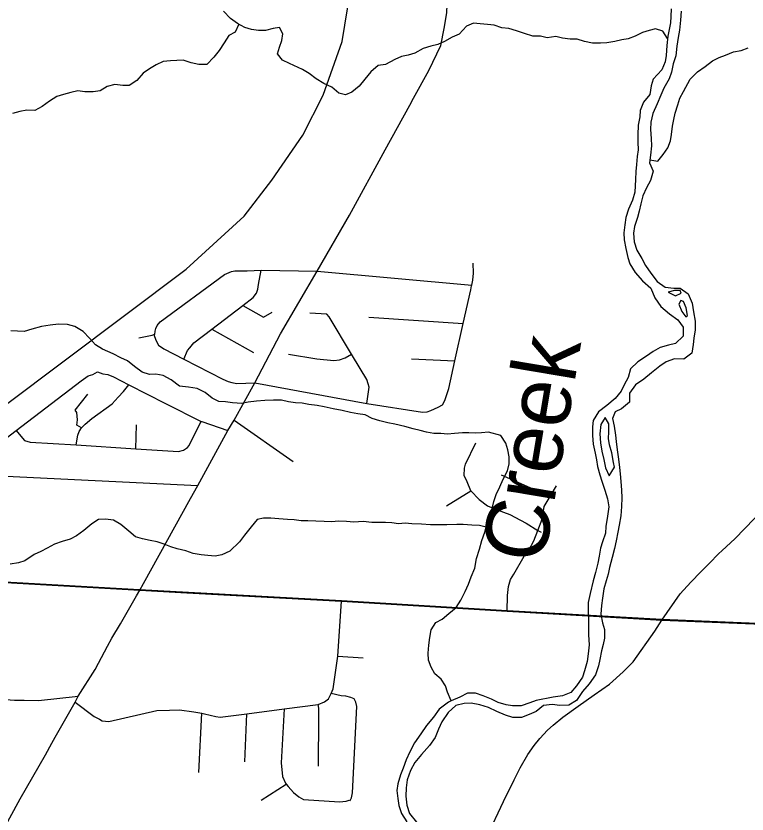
# Model space of a CAD drawing. Extents: x 114604 to 551442, y 316898 to 567001.
# Drawn here: x 222572 to 228346, y 420412 to 426712 of the extents above; entities that cross this region are included whole.
import ezdxf

# ---------------------------------------------------------------- set-up
doc = ezdxf.new("R2010")
doc.units = 0
for name, color, linetype in [('_CIVIL_CONSTRUCTION', 7, 'Continuous'), ('DV_X_County_Line', 7, 'Continuous'), ('GE_P_Alignment_1000_Bearings', 7, 'Continuous'), ('GE_P_Alignment_1000_Cardinal_Points', 7, 'Continuous'), ('GE_P_Alignment_100_Cardinal_Points', 7, 'Continuous'), ('GE_P_Alignment_500_Bearings', 7, 'Continuous'), ('GE_P_Alignment_500_Distances', 7, 'Continuous'), ('PM_P_Cells', 7, 'Continuous'), ('RD_P_GR_Rt', 7, 'Continuous')]:
    doc.layers.add(name, color=color, linetype=linetype)

msp = doc.modelspace()

# ---------------------------------------------------------------- linework, layer by layer
at = {"layer": '_CIVIL_CONSTRUCTION'}
for p, q in [((223579, 422231.4), (223950.4, 422903.1)), ((223550.5, 422179.8), (223579, 422231.4)), ((223524.9, 422135.5), (223550.5, 422179.8)), ((223397, 421914.4), (223524.9, 422135.5)), ((223224, 421602.5), (223296.6, 421736.8)), ((222856.6, 420971), (222882.6, 421017.3))]:
    msp.add_line(p, q, dxfattribs=at)
for points in [[(225712.1, 426062.4), (225833.4, 426282.5), (225927.5, 426479.1), (225955.2, 426613.8), (225974.4, 426735.9), (225988.7, 427058.6), (225994.7, 427829.4)], [(223950.4, 422903.1), (224007.5, 423006.4), (224246.7, 423439.4), (224296.2, 423519.9), (224459.6, 423816.9), (224662.5, 424201.7), (224951.2, 424696.3), (225207.1, 425139.3), (225487.2, 425654.4), (225681.8, 426007.4), (225712.1, 426062.4)], [(223296.6, 421736.8), (223330.5, 421799.5), (223397, 421914.4)], [(222882.6, 421017.3), (223038.8, 421294.7), (223063.5, 421341.7), (223197.4, 421553.2), (223224, 421602.5)], [(221898.4, 419250.5), (222276.4, 419955.5), (222423.3, 420203.9), (222604.8, 420532.8), (222804.5, 420878.5), (222856.6, 420971)]]:
    msp.add_lwpolyline(points, dxfattribs=at)
at = {"layer": 'DV_X_County_Line'}
for points in [[(227827, 426749.6), (227821.1, 426679.5), (227813.3, 426599.2), (227801.4, 426541.1), (227791.5, 426474.9), (227783.7, 426398.7), (227763.8, 426334.5), (227749.9, 426268.2), (227732, 426216.1), (227690.1, 426141.8), (227664.2, 426087.6), (227636.3, 426017.3), (227602.5, 425941.1), (227586.6, 425872.9), (227584.7, 425816.7), (227588.9, 425744.5), (227591, 425686.4), (227583.2, 425612.2), (227575.3, 425554), (227605.5, 425485.9), (227583.6, 425413.7), (227551.7, 425355.5), (227521.8, 425293.2), (227505.9, 425229), (227494, 425170.9), (227480.1, 425120.7), (227458.2, 425050.5), (227450.3, 424998.3), (227454.5, 424930.1), (227474.7, 424862), (227514.9, 424798), (227543, 424741.9), (227587.2, 424681.9), (227635.5, 424615.8), (227699.6, 424571.9), (227767.7, 424562), (227817.8, 424564.2), (227880, 424518.2), (227912.2, 424446.1), (227924.4, 424375.9), (227936.5, 424303.8), (227936.7, 424233.6), (227926.8, 424169.4), (227920.9, 424119.3), (227911.1, 424049.1), (227847.1, 424002.8), (227773, 424004.6), (227707, 423980.4), (227656.9, 423948.2), (227591, 423895.9), (227531, 423845.6), (227465, 423799.3), (227417.1, 423735), (227417.3, 423662.9), (227355.3, 423610.6), (227305.3, 423586.4), (227283.4, 423534.2), (227297.5, 423474.1), (227307.7, 423401.9), (227311.8, 423351.8), (227319.9, 423287.7), (227330.1, 423213.5), (227338.3, 423147.3), (227344.4, 423097.2), (227348.5, 423037.1), (227354.7, 422968.9), (227356.8, 422908.8), (227355, 422840.6), (227349.1, 422766.4), (227335.3, 422692.2), (227325.4, 422636), (227311.5, 422567.8), (227299.6, 422507.6), (227279.8, 422437.4), (227259.9, 422357.1), (227248, 422305), (227234.1, 422252.8), (227216.2, 422188.6), (227204.4, 422116.4), (227196.5, 422058.2), (227192.6, 421990.1), (227204.8, 421919.9), (227220.9, 421867.8), (227219.1, 421799.6), (227209.2, 421749.5), (227197.3, 421699.3), (227183.4, 421631.1), (227173.5, 421581), (227149.6, 421510.7), (227099.7, 421440.4), (227047.8, 421380.1), (226997.9, 421307.8), (226939.9, 421271.6), (226867.8, 421267.4), (226805.7, 421275.3), (226739.6, 421269.1), (226681.6, 421220.8), (226625.6, 421196.6), (226565.6, 421174.4)], [(227746.8, 426767.5), (227744.9, 426709.3), (227741.1, 426657.2), (227731.2, 426605), (227719.3, 426552.9), (227711.4, 426478.7), (227707.6, 426400.5), (227699.7, 426350.3), (227671.8, 426288.1), (227605.9, 426213.7), (227590, 426161.6), (227578.1, 426091.4), (227528.2, 426031.1), (227502.3, 425966.9), (227498.4, 425916.7), (227486.5, 425850.5), (227482.7, 425774.3), (227484.8, 425716.2), (227484.9, 425656.1), (227479, 425601.9), (227473.2, 425539.7), (227467.3, 425485.6), (227465.4, 425421.4), (227461.5, 425371.3), (227459.6, 425321.1), (227441.8, 425258.9), (227409.9, 425186.7), (227390, 425122.5), (227382.1, 425064.3), (227374.2, 425000.1), (227374.4, 424946), (227388.5, 424875.8), (227404.7, 424805.7), (227420.8, 424755.6), (227463.1, 424687.6), (227519.3, 424621.5), (227585.5, 424563.6), (227617.7, 424487.4), (227665.9, 424417.4), (227734.1, 424359.4), (227798.3, 424313.5), (227840.5, 424255.4), (227842.7, 424183.3), (227780.7, 424127), (227726.7, 424112.8), (227660.6, 424094.6), (227604.6, 424062.3), (227552.6, 424026.1), (227484.6, 423981.8), (227424.7, 423927.5), (227406.8, 423859.3), (227374.9, 423799.1), (227351, 423748.9), (227305, 423692.6), (227239.1, 423636.3), (227173.1, 423588), (227131.2, 423519.8), (227125.3, 423467.6), (227125.4, 423401.4), (227129.6, 423331.3), (227145.8, 423261.2), (227155.9, 423209), (227164, 423154.9), (227184.2, 423088.8), (227200.3, 423038.7), (227222.5, 422968.6), (227242.7, 422900.5), (227254.8, 422836.4), (227245, 422762.1), (227231.2, 422681.9), (227227.3, 422629.8), (227205.4, 422561.5), (227189.5, 422511.4), (227177.6, 422447.2), (227167.7, 422391), (227149.8, 422318.8), (227132, 422252.6), (227108.2, 422152.2), (227092.3, 422082), (227090.4, 422017.9), (227094.6, 421951.7), (227094.7, 421891.6), (227092.9, 421825.4), (227099, 421747.2), (227091.2, 421677), (227083.3, 421614.8), (227063.4, 421542.6), (227045.5, 421492.4), (226999.6, 421424.1), (226953.7, 421371.9), (226887.6, 421343.6), (226815.6, 421335.4)], [(227721.8, 424531.8), (227781.9, 424503.9), (227825.9, 424524.1), (227817.9, 424544.1)], [(227817.9, 424544.1), (227773.8, 424544), (227721.8, 424531.8)], [(227824, 424465.9), (227808.1, 424437.8), (227830.2, 424379.7), (227862.4, 424335.7)], [(227862.4, 424335.7), (227876.4, 424347.8), (227864.2, 424407.9), (227844.1, 424458), (227824, 424465.9)], [(227225.3, 423542.1), (227191.3, 423487.8), (227183.5, 423413.6), (227187.6, 423343.5), (227199.8, 423275.3), (227216, 423211.2), (227228.1, 423145.1), (227258.3, 423081), (227300.2, 423151.3)], [(227300.2, 423151.3), (227292.1, 423187.3), (227277.9, 423263.5), (227259.8, 423327.6), (227251.7, 423377.7), (227255.5, 423427.8), (227253.4, 423492), (227225.3, 423542.1)], [(226815.6, 421335.4), (226679.4, 421307), (226629.4, 421288.8), (226563.4, 421266.6), (226493.3, 421266.4), (226443.2, 421274.3), (226381.1, 421292.2), (226328.9, 421318.2), (226260.8, 421344.1), (226202.7, 421366), (226138.6, 421365.8), (226076.6, 421335.6), (226010.5, 421305.3)], [(226010.5, 421305.3), (225987.5, 421294.2), (225914.5, 421238.9), (225868.6, 421176.6), (225814.7, 421110.3), (225770.8, 421046.1), (225720.9, 420973.8), (225683, 420901.5), (225655.1, 420839.3), (225631.2, 420775), (225609.3, 420720.8), (225587.4, 420650.6), (225581.5, 420598.5), (225587.7, 420534.3), (225595.8, 420480.2), (225618, 420416.1), (225660.2, 420350.1)], [(226565.6, 421174.4), (226497.5, 421174.2), (226437.4, 421192.1), (226369.2, 421220), (226305, 421251.9), (226234.9, 421273.8), (226166.8, 421285.7), (226112.7, 421283.5), (226046.7, 421267.3), (225986.7, 421213), (225936.8, 421140.7), (225908.9, 421082.5), (225883, 421016.3), (225837.1, 420952), (225775.1, 420881.7), (225723.2, 420817.4), (225689.3, 420755.1), (225661.4, 420682.9), (225653.6, 420618.7), (225651.7, 420552.5), (225659.9, 420480.4), (225680, 420416.3), (225734.3, 420348.2)]]:
    msp.add_lwpolyline(points, dxfattribs=at)
at = {"layer": 'GE_P_Alignment_1000_Bearings'}
msp.add_lwpolyline([(218312.6, 415394.9), (218871.9, 417669.8), (219054.4, 418361.1), (220719.9, 421367.7), (221499.9, 422753.5), (221719, 423003), (221998.3, 423273), (223915.9, 424713.8), (224374.8, 425132.4), (224593.7, 425415.4), (224838.8, 425772.2), (224997.2, 426088.2), (225148.2, 426511.4), (225212.3, 426900.4), (225308.4, 427510.7), (225517.9, 428997.9), (225722.2, 430461.2), (226167.7, 433646.1), (226180, 433800.3), (226099.4, 436586.1), (226086, 440124.8)], dxfattribs=at)
at = {"layer": 'GE_P_Alignment_1000_Cardinal_Points'}
msp.add_lwpolyline([(222042.7, 421348.8), (222560.2, 421310.4), (222636.4, 421309.8), (222750.8, 421308.9), (223063.5, 421341.7)], dxfattribs=at)
at = {"layer": 'GE_P_Alignment_100_Cardinal_Points'}
for p, q in [((224951.2, 424696.3), (226171.7, 424587.9)), ((225360, 424334), (226104.7, 424283.3)), ((224120.2, 424240.1), (224449.6, 424055.8)), ((225697.1, 424004.5), (226039, 423989.1)), ((223039.1, 423600.5), (223139.2, 423727.4)), ((223519.1, 423295.3), (223523.8, 423485.1)), ((224296.2, 423519.9), (224762.2, 423194.8)), ((226405.5, 423088.9), (226791.2, 422918.3)), ((225971.8, 422845.1), (226163.8, 422963.7)), ((225114.9, 421659.2), (225315.5, 421645.4)), ((224017.6, 420738.3), (224039.7, 421206.9)), ((224378.9, 420823.3), (224396, 421203.9)), ((224508.7, 420520.8), (224707.6, 420647.3))]:
    msp.add_line(p, q, dxfattribs=at)
for points in [[(225906, 423623.2), (225942.1, 423643.1), (225958.2, 423677.1), (225972.3, 423715.2), (225990.4, 423771.3), (226039, 423989.1), (226104.7, 424283.3), (226164.4, 424550.3), (226170.4, 424582.4), (226171.7, 424587.9), (226180.5, 424626.4), (226184.7, 424682.5), (226182.8, 424760.7)], [(223542.2, 424170.3), (223647.2, 424193.4), (223662.1, 424196.7), (223668.2, 424198.1), (223672.3, 424224.1), (223678.3, 424244.1), (223688.4, 424268.2), (223712.4, 424298.2), (224219.3, 424671.6), (224273.3, 424695.5)], [(223898.9, 424001.7), (223927.8, 424071.2), (223945.9, 424093.2), (223977.9, 424131.1), (224120.2, 424240.1), (224364.3, 424427.1), (224444.7, 424488.6), (224472.8, 424524.6), (224482.9, 424556.7), (224487, 424592.7), (224508.3, 424704.8)], [(224273.3, 424695.5), (224301.3, 424699.4), (224341.3, 424701.3), (224397.3, 424699.2), (224508.3, 424704.8), (224951.2, 424696.3)], [(224364.3, 424427.1), (224528.3, 424334.1), (224596.4, 424374)], [(225342.1, 423651.5), (225360.6, 423780.9), (225352.7, 423807), (225342.8, 423843.1), (225230.5, 424029.9), (225222.5, 424043.3), (225046.1, 424336.8), (225028.2, 424358.9), (224894.3, 424367.2)], [(223662.1, 424196.7), (223676.1, 424154), (223698, 424113.9), (223739.9, 424083.7), (223898.9, 424001.7), (224205.1, 423844), (224247.1, 423825.8), (224277, 423817.8), (224317, 423809.6), (224459.6, 423816.9)], [(224723.5, 424041), (224949.3, 424004.4), (225083.2, 423992), (225127.2, 423997.9), (225171.3, 424013.8), (225222.5, 424043.3)], [(222073.3, 423056.7), (222232.8, 423178.5), (222573.4, 423438.7), (223088.5, 423832), (223143.1, 423871.3), (223179.2, 423880.8), (223217.5, 423902.3)], [(223217.5, 423902.3), (223259.3, 423887.7), (223297.3, 423881.1), (223343, 423862.4), (223463.3, 423800.9), (223754.2, 423652.1), (224036.2, 423511.8), (224040.3, 423509.8), (224246.7, 423439.4)], [(223047, 423325.5), (223060.5, 423403.5), (223071.6, 423431.1), (223089.1, 423460.7), (223119.7, 423490.8), (223172.4, 423534.1), (223332, 423650.1), (223378.8, 423703.6), (223421.4, 423747.1), (223463.3, 423800.9)], [(224459.6, 423816.9), (225342.1, 423651.5), (225784, 423583.4), (225820, 423587.3), (225850, 423597.3), (225906, 423623.2)], [(223089.1, 423460.7), (223052.6, 423480.7), (223058.6, 423524.9), (223051.9, 423581.7), (223039.1, 423600.5)], [(222573.4, 423438.7), (222624, 423379.6), (222639.7, 423361.3), (222683.6, 423348.7), (223047, 423325.5), (223519.1, 423295.3), (223855, 423273.9), (223895.1, 423283.3), (223927.5, 423304.9), (223939.7, 423320.8), (223989.1, 423424.3), (224036.2, 423511.8)], [(226163.8, 422963.7), (226135.4, 423035.3), (226113.3, 423084.8), (226114.1, 423141.8), (226123.4, 423173.8), (226205, 423343.3)], [(222232.8, 423178.5), (222268.3, 423122.1), (222298, 423105.6), (222321.9, 423099.3), (222385.8, 423084.3), (224007.5, 423006.4)], [(226694.6, 422650.9), (226728.3, 422739.6), (226744.1, 422838.4), (226791.2, 422918.3), (226841.6, 423003.6)], [(226163.8, 422963.7), (226230.8, 422895.6), (226295.2, 422843.9), (226373.3, 422814.3), (226471.4, 422775.3), (226556.9, 422732.6), (226601.8, 422706.9), (226694.6, 422650.9), (226718.8, 422636.2)], [(226451.7, 422012.8), (226455, 422136.7), (226462.8, 422207.8), (226479.2, 422262.2), (226503.9, 422305.5), (226585.1, 422448.4), (226622.8, 422495.7), (226663.4, 422568.8), (226694.6, 422650.9)], [(224959.5, 421276), (225007.8, 421297.4), (225040.1, 421321), (225061.7, 421363.2), (225077.3, 421400.6), (225114.9, 421659.2), (225143.8, 422091)], [(225213, 420518.8), (225223.3, 420538.7), (225229.8, 420578.7), (225265.4, 421261.7), (225255.8, 421295.8), (225242.2, 421320.1), (225218.3, 421332.5), (225178.4, 421341), (225140.5, 421343.6), (225061.7, 421363.2)], [(223038.8, 421294.7), (223189.5, 421180.9), (223231.2, 421160.3), (223253, 421147.9), (223307, 421143.2), (223684.3, 421228), (223784.4, 421232.6), (223864.4, 421233.5), (223978.3, 421219.8), (224039.7, 421206.9), (224060.1, 421202.6), (224149.8, 421181.3), (224183.8, 421176.8), (224396, 421203.9), (224691.7, 421241.8), (224959.5, 421276)], [(224960.7, 420789), (224964.1, 421177.7), (224964.5, 421207.8), (224965.1, 421247.9), (224959.5, 421276)], [(224691.7, 421241.8), (224666.9, 420815.2), (224677.4, 420708.8), (224700.7, 420656.4), (224707.6, 420647.3), (224722.3, 420628), (224763.7, 420581.3), (224805.3, 420548.7), (224842.9, 420526.1), (225128.8, 420508), (225180.9, 420513.3), (225205, 420521), (225213, 420518.8)]]:
    msp.add_lwpolyline(points, dxfattribs=at)
at = {"layer": 'GE_P_Alignment_500_Bearings'}
for p, q in [((228087.4, 422431.3), (228123.9, 422468.5)), ((223550.5, 422179.8), (223922.2, 422159.1)), ((226451.7, 422012.8), (227089.4, 421976.6)), ((227089.4, 421976.6), (227674, 421943.4))]:
    msp.add_line(p, q, dxfattribs=at)
for points in [[(228123.9, 422468.5), (228145.9, 422490.8), (228252.6, 422587.3), (228774.9, 423128.2), (228835.6, 423188.1)], [(219182.5, 422444), (220224.4, 422372.9), (220907, 422331.1), (221517.8, 422293.8), (223550.5, 422179.8)], [(227674, 421943.4), (227818.3, 422149.6), (227901.9, 422242.2), (227981.1, 422324.4), (228083.7, 422427.6), (228087.4, 422431.3)], [(223922.2, 422159.1), (225143.8, 422091), (226451.7, 422012.8)], [(225953, 419122.8), (225998, 419371.5), (226037.6, 419545.4), (226073.9, 419680.2), (226138.5, 419879.5), (226294.7, 420237.4), (226422.9, 420511.8), (226507.7, 420682.5), (226554.7, 420776.6), (226615.6, 420882.1), (226665.4, 420953.6), (226709.3, 421008.7), (226771.3, 421073.4), (226814.5, 421113.6), (226891.8, 421175.7), (227012.3, 421263.2), (227137.4, 421352), (227259.2, 421438), (227368.8, 421533.4), (227446.3, 421612.1), (227617.3, 421854.7), (227674, 421943.4)], [(227674, 421943.4), (228928, 421892.9), (231078.9, 421772), (231668.9, 421746.7), (231715, 421742.7)]]:
    msp.add_lwpolyline(points, dxfattribs=at)
at = {"layer": 'GE_P_Alignment_500_Distances'}
for points in [[(218716.1, 414264.2), (218956.8, 418759), (218965.9, 418816.3), (218977.3, 418897.5), (218996.5, 419231.9), (219023.7, 419703.8), (219087.3, 420808.8), (219124, 421444.9), (219181.3, 422446.8), (220223.2, 422375.7), (220905.8, 422333.9), (221516.7, 422296.6), (223549.3, 422182.6), (225142.6, 422093.9), (226450.5, 422015.6), (227672.8, 421946.2), (228926.8, 421895.7)], [(228926.8, 421895.7), (227672.8, 421946.2), (226450.5, 422015.6), (225142.6, 422093.9), (223549.3, 422182.6), (221516.7, 422296.6)]]:
    msp.add_lwpolyline(points, dxfattribs=at)
at = {"layer": 'PM_P_Cells'}
for points in [[(227717.4, 426535.3), (227680.3, 426591.7), (227624.3, 426611.9), (227572.3, 426597.9), (227520.2, 426582), (227462.1, 426552), (227408.1, 426532.1), (227358, 426524.2), (227302, 426510.3), (227239.9, 426500.4), (227187.9, 426498.5), (227125.9, 426496.6), (227061.8, 426510.8), (227003.8, 426529), (226949.8, 426529.1), (226889.8, 426537.3), (226835.8, 426549.4), (226767.7, 426539.5), (226715.7, 426551.7), (226653.7, 426551.8), (226587.7, 426574), (226525.7, 426594.2), (226465.7, 426612.4), (226409.7, 426618.5), (226349.7, 426638.7), (226295.7, 426644.9), (226239.6, 426649), (226185.6, 426655.1), (226129.6, 426631.2), (226073.4, 426569.1), (226017.3, 426545.2), (225957.2, 426511.2), (225905.2, 426487.3), (225849.1, 426473.4), (225789, 426455.5), (225722.9, 426417.5), (225670.9, 426403.6), (225616.8, 426391.7), (225564.7, 426369.7), (225490.6, 426329.8), (225432.6, 426319.9), (225374.5, 426271.9), (225328.3, 426213.8), (225282.2, 426157.8), (225226.1, 426111.8), (225176, 426089.9), (225122, 426104), (225066.1, 426150.3), (225004.1, 426178.5), (224942.1, 426216.7), (224888.2, 426258.9), (224836.2, 426289.1), (224732.2, 426337.5), (224676.3, 426363.7), (224638.3, 426413.9), (224652.4, 426466), (224672.6, 426518.1), (224680.7, 426570.2), (224652.7, 426622.4), (224602.7, 426612.5), (224542.6, 426596.6), (224486.6, 426596.7), (224432.6, 426604.9), (224380.6, 426621), (224322.6, 426653.3), (224266.7, 426693.5), (224212.7, 426749.8)], [(224333.1, 426647.4), (224302.5, 426583.1), (224252.4, 426559.2), (224216.3, 426499.1), (224176.1, 426439), (224134, 426387), (224079.9, 426328.9), (224015.8, 426329.1), (223955.8, 426341.2), (223891.8, 426363.4), (223841.8, 426361.6), (223791.8, 426357.7), (223735.7, 426351.8), (223679.7, 426325.8), (223627.6, 426293.9), (223577.5, 426259.9), (223527.3, 426203.8), (223465.2, 426163.9), (223415.2, 426164), (223353.2, 426170.1), (223293.1, 426156.2), (223237, 426122.3), (223183, 426114.4), (223115, 426114.5), (223060.9, 426120.7), (223006.9, 426106.8), (222948.8, 426092.8), (222894.8, 426076.9), (222836.7, 426038.9), (222778.6, 425997), (222720.5, 425967), (222658.4, 425969.2), (222602.4, 425959.3), (222544.3, 425941.3)], [(227578.2, 425575.5), (227642.4, 425567), (227682.5, 425619.1), (227720.6, 425671.1), (227740.7, 425725.2), (227748.8, 425777.4), (227757, 425843.5), (227769.1, 425895.6), (227777.2, 425945.7), (227799.3, 426009.9), (227815.4, 426062), (227843.5, 426116), (227895.7, 426214.2), (227955.9, 426270.2), (228016, 426314.2), (228072.1, 426358.2), (228126.2, 426384.1), (228176.2, 426404.1), (228240.3, 426428), (228298.4, 426439.9), (228354.5, 426459.8)], [(226010.5, 421305.3), (225979.4, 421373.4), (225965.5, 421423.6), (225931.6, 421475.8), (225879.6, 421518), (225851.7, 421570.2), (225829.8, 421626.4), (225827.9, 421682.6), (225832, 421744.7), (225840.2, 421804.9), (225850.3, 421865), (225888.4, 421923.1), (225938.5, 421951.1), (225990.6, 421995.1), (226048.7, 422043.1), (226086.9, 422101.1), (226119, 422169.3), (226145.1, 422227.3), (226167.2, 422283.4), (226195.4, 422351.6), (226209.6, 422427.8), (226233.7, 422501.9), (226251.8, 422570), (226274, 422636.2), (226288.1, 422688.3), (226306.2, 422746.4), (226330.4, 422814.5), (226346.5, 422878.7), (226364.6, 422934.8), (226394.7, 422994.9), (226420.9, 423055), (226453, 423121.1), (226467.1, 423175.2), (226467.2, 423231.3), (226457.3, 423287.5), (226441.4, 423339.7), (226401.5, 423399.9), (226305.5, 423426.2), (226249.5, 423420.3), (226199.4, 423418.4), (226149.4, 423420.6), (226099.4, 423420.7), (226035.4, 423416.8), (225979.3, 423410.9), (225927.3, 423415), (225873.3, 423417.2), (225815.3, 423427.3), (225763.3, 423439.5), (225709.2, 423451.6), (225643.3, 423471.8), (225565.2, 423490), (225509.2, 423500.2), (225445.2, 423516.4), (225385.2, 423534.5), (225331.3, 423562.7), (225271.2, 423570.9), (225215.2, 423583), (225149.2, 423597.2), (225077.2, 423609.4), (225005.2, 423625.6), (224951.2, 423637.8), (224885.2, 423643.9), (224833.2, 423654.1), (224779.1, 423658.2), (224725.1, 423666.4), (224669.1, 423678.5), (224607.1, 423678.7), (224539, 423676.8), (224471, 423670.9), (224406.9, 423663), (224356.9, 423653.1), (224282.9, 423657.3), (224226.9, 423665.5), (224174.8, 423669.6), (224122.9, 423693.8), (224066.9, 423740), (224002.9, 423770.2), (223934.9, 423780.4), (223864.9, 423788.6), (223799, 423840.9), (223735, 423873.1), (223677, 423883.3), (223626.9, 423881.4), (223568.9, 423899.5), (223509, 423945.8), (223453.1, 423990.1), (223401.1, 424014.2), (223341.1, 424044.4), (223255.1, 424080.7), (223201.2, 424117), (223153.2, 424169.2), (223103.3, 424221.4), (223037.4, 424259.7), (222979.4, 424275.9), (222909.3, 424278), (222843.3, 424272.2), (222773.2, 424260.3), (222697.1, 424240.4), (222637.1, 424222.5), (222585, 424222.6), (222533, 424226.7)], [(226284.9, 422676.5), (226232.1, 422688.4), (226172, 422692.5), (226104, 422698.7), (226054, 422696.8), (225973.9, 422695), (225845.9, 422695.3), (225773.8, 422699.4), (225697.8, 422703.6), (225645.8, 422707.7), (225593.7, 422703.8), (225541.7, 422710), (225491.7, 422712.1), (225439.7, 422712.2), (225381.6, 422714.3), (225313.6, 422720.5), (225241.6, 422716.7), (225181.6, 422720.8), (225121.5, 422722.9), (225063.5, 422719.1), (225007.5, 422721.2), (224939.4, 422723.3), (224877.4, 422725.5), (224825.4, 422725.6), (224769.3, 422733.8), (224717.3, 422737.9), (224647.3, 422742), (224585.3, 422748.2), (224527.2, 422748.3), (224477.2, 422736.4), (224429.1, 422678.4), (224376.9, 422614.3), (224336.8, 422560.2), (224262.6, 422486.2), (224198.5, 422458.3), (224144.5, 422448.4), (224086.4, 422452.5), (224034.4, 422458.6), (223972.4, 422468.8), (223914.4, 422489), (223846.4, 422505.2), (223794.4, 422521.3), (223742.4, 422543.5), (223686.4, 422561.7), (223632.4, 422571.8), (223572.4, 422584), (223516.4, 422600.2), (223462.5, 422644.4), (223400.5, 422698.7), (223342.6, 422732.9), (223280.6, 422739.1), (223224.5, 422737.2), (223170.4, 422703.2), (223108.3, 422651.2), (223050.2, 422609.2), (223000.1, 422581.3), (222938, 422563.3), (222876, 422543.4), (222819.9, 422511.5), (222769.8, 422485.5), (222715.7, 422459.6), (222641.6, 422409.6), (222591.5, 422393.6), (222527.4, 422383.8)]]:
    msp.add_lwpolyline(points, dxfattribs=at)

# ---------------------------------------------------------------- texts
at = {"layer": 'RD_P_GR_Rt'}
msp.add_text('Creek', height=500.11, rotation=80.4112, dxfattribs=at).set_placement((226740.1, 422375.8))

doc.saveas('drawing.dxf')
